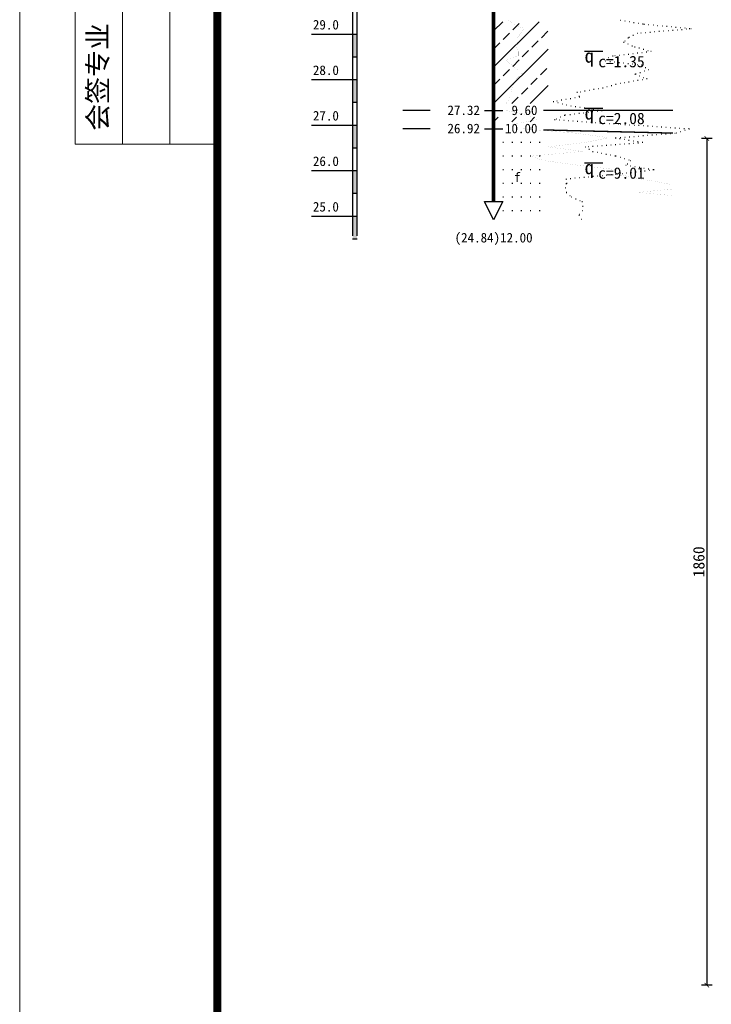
# Model space of a CAD drawing. Extents: x -27255 to 1448651, y 31034 to 8081248.
# Tile 259 of 580: x 583027 to 583179, y 3864847 to 3865063. Entities that reach past the tile are written whole.
import ezdxf
from ezdxf.enums import TextEntityAlignment as Align

# ---------------------------------------------------------------- set-up
doc = ezdxf.new("R2010")
doc.units = 0
doc.header["$PDMODE"] = 32
doc.header["$PDSIZE"] = 0.2
doc.layers.get('0').update_dxf_attribs({"linetype": 'CONTINUOUS'})
doc.layers.get('Defpoints').update_dxf_attribs({"linetype": 'CONTINUOUS'})
for name, color, linetype, lineweight in [('0.09标注线', 3, 'CONTINUOUS', 9), ('0.13文字', 3, 'CONTINUOUS', 13), ('图框', 7, 'CONTINUOUS', 20)]:
    doc.layers.add(name, color=color, linetype=linetype, lineweight=lineweight)
for name, color, linetype in [('其他', 7, 'CONTINUOUS'), ('勘探点', 7, 'CONTINUOUS'), ('地层线', 7, 'CONTINUOUS'), ('层底深度及标高', 7, 'CONTINUOUS'), ('柱状图例', 7, 'CONTINUOUS'), ('标高标尺', 1, 'CONTINUOUS'), ('静探', 7, 'CONTINUOUS')]:
    doc.layers.add(name, color=color, linetype=linetype)
doc.styles.add('-仿宋_GB2312', font='FangSong_GB2312.ttf')
doc.styles.add('宋体', font='FangSong_GB2312.ttf')
doc.dimstyles.new('副本 (3) (2) STANDARD', dxfattribs={"dimtxt": 2.5, "dimasz": 1, "dimexe": 1.2, "dimexo": 1, "dimgap": 0.5, "dimtad": 1, "dimdec": 1, "dimzin": 0, "dimdsep": 46, "dimtxsty": '-仿宋_GB2312', "dimblk": 'ARCHTICK', "dimcen": 0.09, "dimadec": 0, "dimazin": 0, "dimtfac": 1, "dimtdec": 1, "dimtix": 1, "dimtmove": 2, "dimatfit": 3, "dimfxl": 1.2, "dimfxlon": 1, "dimtolj": 1, "dimtzin": 0, "dimarcsym": 0})

# ---------------------------------------------------------------- blocks, each defined once
blk = doc.blocks.new('_ARCHTICK')
at = {"color": 0, "linetype": 'ByBlock', "const_width": 0.15}
blk.add_lwpolyline([(-0.5, -0.5), (0.5, 0.5)], dxfattribs=at)
blk = doc.blocks.new('*D2699')
at = {"layer": '0.09标注线', "color": 0, "lineweight": -2}
for p, q in [((583179.0738219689, 3865037.289441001), (583176.6824589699, 3865037.289441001)), ((583177.8824589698, 3865037.289441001), (583177.8824589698, 3864851.265127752)), ((583179.0738219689, 3864851.265127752), (583176.6824589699, 3864851.265127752))]:
    blk.add_line(p, q, dxfattribs=at)
at = {"layer": 'Defpoints', "color": 0, "lineweight": 13}
for p in [(583215.2783934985, 3865037.289441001, 3.2832736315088), (583177.8824589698, 3864851.265127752), (583215.2783934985, 3864851.265127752, 3.2832736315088)]:
    blk.add_point(p, dxfattribs=at)
at = {"layer": '0.09标注线', "color": 0, "lineweight": -2}
for p, rotation in [((583177.8824589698, 3865037.289441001), 90), ((583177.8824589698, 3864851.265127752), 270)]:
    blk.add_blockref('_ARCHTICK', p, dxfattribs=dict(at, rotation=rotation))
at = {"layer": '0.09标注线', "color": 0, "insert": (583176.1324589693, 3864944.277284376), "char_height": 2.5, "attachment_point": 5, "rotation": 90, "style": '-仿宋_GB2312'}
blk.add_mtext('\\A1;1860', dxfattribs=at)
blk = doc.blocks.new('d4trtg')
at = {"lineweight": 0}
blk.add_line((653868.4004973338, 3899605.327936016), (653868.4004973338, 3902577.336202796), dxfattribs=at)
for p, q in [((653938.4478302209, 3902527.302393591), (653938.4478302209, 3901506.612685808)), ((653998.488401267, 3902527.302393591), (653998.488401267, 3901506.612685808)), ((654058.528972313, 3902527.302393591), (654058.528972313, 3901506.612685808)), ((654118.5695433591, 3901506.612685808), (653938.4478302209, 3901506.612685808))]:
    blk.add_line(p, q)
at = {"lineweight": 0, "const_width": 10.0067618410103}
blk.add_lwpolyline([(654118.5695433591, 3902527.302393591), (658021.2066613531, 3902527.302393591), (658021.2066613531, 3899655.361745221), (654118.5695433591, 3899655.361745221)], close=True, dxfattribs=at)
at = {"insert": (653968.468115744, 3901591.670161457), "char_height": 25.01690460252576, "attachment_point": 5, "rotation": 90, "style": '宋体'}
blk.add_mtext('会签专业', dxfattribs=at)

msp = doc.modelspace()

# ---------------------------------------------------------------- linework, layer by layer
at = {"layer": '0.13文字', "lineweight": 13}
msp.add_line((583026.8697264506, 3871338.129037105), (583026.8697264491, 3855111.179997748), dxfattribs=at)
at = {"layer": '其他'}
for p, q in [((583151.0218329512, 3865056.456023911, 4.412602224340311), (583155.0218329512, 3865056.456023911, 4.412602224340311)), ((583151.0218329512, 3865043.956023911, 4.412602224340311), (583155.0218329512, 3865043.956023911, 4.412602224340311)), ((583151.0218329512, 3865031.956023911, 4.412602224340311), (583155.0218329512, 3865031.956023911, 4.412602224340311))]:
    msp.add_line(p, q, dxfattribs=at)
at = {"layer": '勘探点'}
for p, q in [((583129.0218329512, 3865023.456023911, 4.412602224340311), (583133.0218329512, 3865023.456023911, 4.412602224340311)), ((583131.0218329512, 3865019.456023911, 4.412602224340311), (583129.0218329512, 3865023.456023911, 4.412602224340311)), ((583133.0218329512, 3865023.456023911, 4.412602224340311), (583131.0218329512, 3865019.456023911, 4.412602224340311))]:
    msp.add_line(p, q, dxfattribs=at)
at = {"layer": '勘探点', "const_width": 0.8, "elevation": 4.412602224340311}
msp.add_lwpolyline([(583131.0218329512, 3865139.456023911), (583131.0218329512, 3865023.456023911)], dxfattribs=at)
at = {"layer": '地层线', "const_width": 0.3, "elevation": 4.412602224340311}
for points in [[(583111.0218329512, 3865043.456023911), (583117.0968329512, 3865043.456023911)], [(583141.9468329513, 3865043.473273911), (583170.448267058, 3865043.518275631)], [(583111.0218329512, 3865039.456023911), (583117.0968329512, 3865039.456023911)], [(583141.9468329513, 3865039.185773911), (583170.448267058, 3865038.480738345)]]:
    msp.add_lwpolyline(points, dxfattribs=at)
at = {"layer": '层底深度及标高'}
for p, q in [((583129.0218329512, 3865043.456023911, 4.412602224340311), (583133.0218329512, 3865043.456023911, 4.412602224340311)), ((583129.0218329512, 3865039.456023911, 4.412602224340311), (583133.0218329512, 3865039.456023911, 4.412602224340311))]:
    msp.add_line(p, q, dxfattribs=at)
at = {"layer": '柱状图例'}
for p, q in [((583131.0218329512, 3865052.956023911, 4.412602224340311), (583141.0218329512, 3865062.956023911, 4.412602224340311)), ((583131.0218329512, 3865060.956023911, 4.412602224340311), (583133.0218329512, 3865062.956023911, 4.412602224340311)), ((583135.2218329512, 3865061.156023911, 4.412602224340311), (583136.6218329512, 3865062.556023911, 4.412602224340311)), ((583133.1218329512, 3865059.056023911, 4.412602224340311), (583134.5218329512, 3865060.456023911, 4.412602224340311)), ((583141.5218329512, 3865059.456023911, 4.412602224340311), (583142.9218329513, 3865060.856023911, 4.412602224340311)), ((583131.0218329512, 3865056.956023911, 4.412602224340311), (583132.4218329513, 3865058.356023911, 4.412602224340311)), ((583131.0218329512, 3865044.956023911, 4.412602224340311), (583143.0218329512, 3865056.956023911, 4.412602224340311)), ((583139.4218329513, 3865057.356023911, 4.412602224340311), (583140.8218329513, 3865058.756023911, 4.412602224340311)), ((583137.3218329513, 3865055.256023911, 4.412602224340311), (583138.7218329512, 3865056.656023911, 4.412602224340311)), ((583133.1218329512, 3865051.056023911, 4.412602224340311), (583134.5218329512, 3865052.456023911, 4.412602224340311)), ((583135.2218329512, 3865053.156023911, 4.412602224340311), (583136.6218329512, 3865054.556023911, 4.412602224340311)), ((583141.3218329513, 3865051.256023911, 4.412602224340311), (583142.7218329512, 3865052.656023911, 4.412602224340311)), ((583131.0218329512, 3865048.956023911, 4.412602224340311), (583132.4218329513, 3865050.356023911, 4.412602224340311)), ((583139.2218329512, 3865049.156023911, 4.412602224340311), (583140.6218329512, 3865050.556023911, 4.412602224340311)), ((583137.1218329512, 3865047.056023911, 4.412602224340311), (583138.5218329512, 3865048.456023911, 4.412602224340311)), ((583139.0218329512, 3865044.956023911, 4.412602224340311), (583143.0218329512, 3865048.956023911, 4.412602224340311)), ((583135.0218329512, 3865044.956023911, 4.412602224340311), (583136.4218329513, 3865046.356023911, 4.412602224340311)), ((583131.0218329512, 3865040.956023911, 4.412602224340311), (583132.0218329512, 3865041.956023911, 4.412602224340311)), ((583135.0218329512, 3865040.956023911, 4.412602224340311), (583136.0218329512, 3865041.956023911, 4.412602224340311)), ((583139.0218329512, 3865040.956023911, 4.412602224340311), (583140.0218329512, 3865041.956023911, 4.412602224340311)), ((583133.0218329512, 3865036.456023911, 4.412602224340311), (583133.2218329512, 3865036.456023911, 4.412602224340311)), ((583135.0218329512, 3865036.456023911, 4.412602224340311), (583135.2218329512, 3865036.456023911, 4.412602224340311)), ((583137.0218329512, 3865036.456023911, 4.412602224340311), (583137.2218329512, 3865036.456023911, 4.412602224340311)), ((583139.0218329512, 3865036.456023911, 4.412602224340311), (583139.2218329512, 3865036.456023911, 4.412602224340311)), ((583141.0218329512, 3865036.456023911, 4.412602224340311), (583141.2218329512, 3865036.456023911, 4.412602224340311)), ((583133.0218329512, 3865033.456023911, 4.412602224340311), (583133.2218329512, 3865033.456023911, 4.412602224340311)), ((583135.0218329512, 3865033.456023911, 4.412602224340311), (583135.2218329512, 3865033.456023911, 4.412602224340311)), ((583137.0218329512, 3865033.456023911, 4.412602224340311), (583137.2218329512, 3865033.456023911, 4.412602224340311)), ((583139.0218329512, 3865033.456023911, 4.412602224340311), (583139.2218329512, 3865033.456023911, 4.412602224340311)), ((583141.0218329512, 3865033.456023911, 4.412602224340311), (583141.2218329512, 3865033.456023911, 4.412602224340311)), ((583133.0218329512, 3865030.456023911, 4.412602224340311), (583133.2218329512, 3865030.456023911, 4.412602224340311)), ((583135.0218329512, 3865030.456023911, 4.412602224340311), (583135.2218329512, 3865030.456023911, 4.412602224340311)), ((583137.0218329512, 3865030.456023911, 4.412602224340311), (583137.2218329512, 3865030.456023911, 4.412602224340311)), ((583139.0218329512, 3865030.456023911, 4.412602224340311), (583139.2218329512, 3865030.456023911, 4.412602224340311)), ((583141.0218329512, 3865030.456023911, 4.412602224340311), (583141.2218329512, 3865030.456023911, 4.412602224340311)), ((583133.0218329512, 3865027.456023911, 4.412602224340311), (583133.2218329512, 3865027.456023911, 4.412602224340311)), ((583135.0218329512, 3865027.456023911, 4.412602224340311), (583135.2218329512, 3865027.456023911, 4.412602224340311)), ((583137.0218329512, 3865027.456023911, 4.412602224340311), (583137.2218329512, 3865027.456023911, 4.412602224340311)), ((583139.0218329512, 3865027.456023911, 4.412602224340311), (583139.2218329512, 3865027.456023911, 4.412602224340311)), ((583141.0218329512, 3865027.456023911, 4.412602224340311), (583141.2218329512, 3865027.456023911, 4.412602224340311)), ((583133.0218329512, 3865024.456023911, 4.412602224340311), (583133.2218329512, 3865024.456023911, 4.412602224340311)), ((583135.0218329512, 3865024.456023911, 4.412602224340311), (583135.2218329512, 3865024.456023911, 4.412602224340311)), ((583137.0218329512, 3865024.456023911, 4.412602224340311), (583137.2218329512, 3865024.456023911, 4.412602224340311)), ((583139.0218329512, 3865024.456023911, 4.412602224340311), (583139.2218329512, 3865024.456023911, 4.412602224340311)), ((583141.0218329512, 3865024.456023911, 4.412602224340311), (583141.2218329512, 3865024.456023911, 4.412602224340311)), ((583133.0218329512, 3865021.456023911, 4.412602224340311), (583133.2218329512, 3865021.456023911, 4.412602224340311)), ((583135.0218329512, 3865021.456023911, 4.412602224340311), (583135.2218329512, 3865021.456023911, 4.412602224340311)), ((583137.0218329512, 3865021.456023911, 4.412602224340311), (583137.2218329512, 3865021.456023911, 4.412602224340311)), ((583139.0218329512, 3865021.456023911, 4.412602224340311), (583139.2218329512, 3865021.456023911, 4.412602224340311)), ((583141.0218329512, 3865021.456023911, 4.412602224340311), (583141.2218329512, 3865021.456023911, 4.412602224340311))]:
    msp.add_line(p, q, dxfattribs=at)
at = {"layer": '标高标尺'}
for p, q in [((583100.0218329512, 3865160.256023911, 4.412602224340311), (583100.0218329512, 3865015.936679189, 4.412602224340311)), ((583101.0218329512, 3865015.936679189, 4.412602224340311), (583101.0218329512, 3865160.256023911, 4.412602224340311)), ((583091.0218329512, 3865060.256023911, 4.412602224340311), (583101.0218329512, 3865060.256023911, 4.412602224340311)), ((583100.0218329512, 3865055.256023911, 4.412602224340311), (583101.0218329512, 3865055.256023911, 4.412602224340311)), ((583091.0218329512, 3865050.256023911, 4.412602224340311), (583101.0218329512, 3865050.256023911, 4.412602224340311)), ((583100.0218329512, 3865045.256023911, 4.412602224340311), (583101.0218329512, 3865045.256023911, 4.412602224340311)), ((583091.0218329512, 3865040.256023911, 4.412602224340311), (583101.0218329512, 3865040.256023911, 4.412602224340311)), ((583100.0218329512, 3865035.256023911, 4.412602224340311), (583101.0218329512, 3865035.256023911, 4.412602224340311)), ((583091.0218329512, 3865030.256023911, 4.412602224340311), (583101.0218329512, 3865030.256023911, 4.412602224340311)), ((583100.0218329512, 3865025.256023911, 4.412602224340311), (583101.0218329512, 3865025.256023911, 4.412602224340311)), ((583091.0218329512, 3865020.256023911, 4.412602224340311), (583101.0218329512, 3865020.256023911, 4.412602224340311)), ((583100.0218329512, 3865015.256023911, 4.412602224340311), (583101.0218329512, 3865015.256023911, 4.412602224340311))]:
    msp.add_line(p, q, dxfattribs=at)
for points in [[(583100.0218329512, 3865060.256023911, 4.412602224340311), (583101.0218329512, 3865060.256023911, 4.412602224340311), (583100.0218329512, 3865055.256023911, 4.412602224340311), (583101.0218329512, 3865055.256023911, 4.412602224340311)], [(583100.0218329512, 3865050.256023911, 4.412602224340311), (583101.0218329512, 3865050.256023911, 4.412602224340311), (583100.0218329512, 3865045.256023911, 4.412602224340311), (583101.0218329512, 3865045.256023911, 4.412602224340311)], [(583100.0218329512, 3865040.256023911, 4.412602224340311), (583101.0218329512, 3865040.256023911, 4.412602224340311), (583100.0218329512, 3865035.256023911, 4.412602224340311), (583101.0218329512, 3865035.256023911, 4.412602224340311)], [(583100.0218329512, 3865030.256023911, 4.412602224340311), (583101.0218329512, 3865030.256023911, 4.412602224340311), (583100.0218329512, 3865025.256023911, 4.412602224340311), (583101.0218329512, 3865025.256023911, 4.412602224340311)], [(583100.0218329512, 3865020.256023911, 4.412602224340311), (583101.0218329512, 3865020.256023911, 4.412602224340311), (583100.0218329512, 3865015.256023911, 4.412602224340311), (583101.0218329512, 3865015.256023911, 4.412602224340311)]]:
    msp.add_solid(points, dxfattribs=at)
at = {"layer": '静探'}
for p, q in [((583158.8391277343, 3865063.297123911, 4.412602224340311), (583158.9391277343, 3865063.297123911, 4.412602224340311)), ((583159.8264225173, 3865063.138223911, 4.412602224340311), (583159.9264225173, 3865063.138223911, 4.412602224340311)), ((583160.8137173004, 3865062.979323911, 4.412602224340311), (583160.9137173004, 3865062.979323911, 4.412602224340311)), ((583161.8010120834, 3865062.820423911, 4.412602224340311), (583161.9010120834, 3865062.820423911, 4.412602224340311)), ((583162.7883068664, 3865062.661523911, 4.412602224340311), (583162.8883068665, 3865062.661523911, 4.412602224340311)), ((583163.7756016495, 3865062.502623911, 4.412602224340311), (583163.8756016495, 3865062.502623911, 4.412602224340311)), ((583164.0651662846, 3865062.456023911, 4.412602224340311), (583164.1651662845, 3865062.456023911, 4.412602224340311)), ((583165.0604591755, 3865062.359113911, 4.412602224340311), (583165.1604591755, 3865062.359113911, 4.412602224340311)), ((583166.0557520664, 3865062.262193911, 4.412602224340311), (583166.1557520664, 3865062.262193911, 4.412602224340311)), ((583167.0510449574, 3865062.165283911, 4.412602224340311), (583167.1510449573, 3865062.165283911, 4.412602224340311)), ((583168.0463378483, 3865062.068373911, 4.412602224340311), (583168.1463378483, 3865062.068373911, 4.412602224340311)), ((583169.0416307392, 3865061.971463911, 4.412602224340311), (583169.1416307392, 3865061.971463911, 4.412602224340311)), ((583170.0369236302, 3865061.874543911, 4.412602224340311), (583170.1369236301, 3865061.874543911, 4.412602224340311)), ((583170.3494932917, 3865061.117773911, 4.412602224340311), (583170.4494932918, 3865061.117773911, 4.412602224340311)), ((583171.0322165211, 3865061.777633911, 4.412602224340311), (583171.1322165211, 3865061.777633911, 4.412602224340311)), ((583171.34591154, 3865061.202343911, 4.412602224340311), (583171.44591154, 3865061.202343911, 4.412602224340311)), ((583172.027509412, 3865061.680723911, 4.412602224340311), (583172.127509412, 3865061.680723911, 4.412602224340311)), ((583172.3423297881, 3865061.286903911, 4.412602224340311), (583172.4423297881, 3865061.286903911, 4.412602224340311)), ((583173.022802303, 3865061.583813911, 4.412602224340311), (583173.1228023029, 3865061.583813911, 4.412602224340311)), ((583173.3387480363, 3865061.371463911, 4.412602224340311), (583173.4387480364, 3865061.371463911, 4.412602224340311)), ((583174.0180951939, 3865061.486893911, 4.412602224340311), (583174.1180951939, 3865061.486893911, 4.412602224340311)), ((583174.3351662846, 3865061.456023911, 4.412602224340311), (583174.4351662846, 3865061.456023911, 4.412602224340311)), ((583160.5451662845, 3865059.456023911, 4.412602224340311), (583160.6451662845, 3865059.456023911, 4.412602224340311)), ((583160.761790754, 3865059.563973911, 4.412602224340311), (583160.861790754, 3865059.563973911, 4.412602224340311)), ((583161.6568118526, 3865060.010003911, 4.412602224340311), (583161.7568118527, 3865060.010003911, 4.412602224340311)), ((583162.5518329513, 3865060.456023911, 4.412602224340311), (583162.6518329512, 3865060.456023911, 4.412602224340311)), ((583163.3745655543, 3865060.525843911, 4.412602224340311), (583163.4745655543, 3865060.525843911, 4.412602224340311)), ((583164.3709838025, 3865060.610403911, 4.412602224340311), (583164.4709838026, 3865060.610403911, 4.412602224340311)), ((583165.3674020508, 3865060.694973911, 4.412602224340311), (583165.4674020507, 3865060.694973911, 4.412602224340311)), ((583166.3638202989, 3865060.779533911, 4.412602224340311), (583166.4638202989, 3865060.779533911, 4.412602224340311)), ((583167.3602385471, 3865060.864093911, 4.412602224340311), (583167.4602385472, 3865060.864093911, 4.412602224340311)), ((583168.3566567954, 3865060.948653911, 4.412602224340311), (583168.4566567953, 3865060.948653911, 4.412602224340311)), ((583169.3530750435, 3865061.033213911, 4.412602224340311), (583169.4530750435, 3865061.033213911, 4.412602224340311)), ((583159.5851662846, 3865058.456023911, 4.412602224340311), (583159.6851662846, 3865058.456023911, 4.412602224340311)), ((583159.8526344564, 3865058.734633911, 4.412602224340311), (583159.9526344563, 3865058.734633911, 4.412602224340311)), ((583160.5089964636, 3865058.073223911, 4.412602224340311), (583160.6089964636, 3865058.073223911, 4.412602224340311)), ((583161.4328266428, 3865057.690413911, 4.412602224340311), (583161.5328266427, 3865057.690413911, 4.412602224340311)), ((583161.9984996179, 3865057.456023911, 4.412602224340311), (583162.0984996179, 3865057.456023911, 4.412602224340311)), ((583162.9615009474, 3865057.186523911, 4.412602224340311), (583163.0615009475, 3865057.186523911, 4.412602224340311)), ((583163.9245022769, 3865056.917033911, 4.412602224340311), (583164.0245022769, 3865056.917033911, 4.412602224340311)), ((583155.3127382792, 3865054.735653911, 4.412602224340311), (583155.4127382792, 3865054.735653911, 4.412602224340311)), ((583156.2456189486, 3865055.095833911, 4.412602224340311), (583156.3456189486, 3865055.095833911, 4.412602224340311)), ((583157.1784996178, 3865055.456023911, 4.412602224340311), (583157.2784996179, 3865055.456023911, 4.412602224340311)), ((583157.6280149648, 3865055.509583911, 4.412602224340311), (583157.7280149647, 3865055.509583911, 4.412602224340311)), ((583158.620992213, 3865055.627883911, 4.412602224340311), (583158.720992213, 3865055.627883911, 4.412602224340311)), ((583159.6139694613, 3865055.746193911, 4.412602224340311), (583159.7139694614, 3865055.746193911, 4.412602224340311)), ((583160.6069467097, 3865055.864493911, 4.412602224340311), (583160.7069467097, 3865055.864493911, 4.412602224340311)), ((583161.599923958, 3865055.982803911, 4.412602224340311), (583161.6999239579, 3865055.982803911, 4.412602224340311)), ((583162.5929012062, 3865056.101103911, 4.412602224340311), (583162.6929012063, 3865056.101103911, 4.412602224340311)), ((583163.5858784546, 3865056.219413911, 4.412602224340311), (583163.6858784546, 3865056.219413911, 4.412602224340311)), ((583164.5788557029, 3865056.337713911, 4.412602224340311), (583164.6788557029, 3865056.337713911, 4.412602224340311)), ((583164.8875036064, 3865056.647533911, 4.412602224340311), (583164.9875036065, 3865056.647533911, 4.412602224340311)), ((583165.5718329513, 3865056.456023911, 4.412602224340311), (583165.6718329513, 3865056.456023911, 4.412602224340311)), ((583154.5884996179, 3865054.456023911, 4.412602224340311), (583154.6884996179, 3865054.456023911, 4.412602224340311)), ((583155.5822603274, 3865054.344493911, 4.412602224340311), (583155.6822603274, 3865054.344493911, 4.412602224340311)), ((583156.5760210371, 3865054.232953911, 4.412602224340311), (583156.676021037, 3865054.232953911, 4.412602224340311)), ((583157.5697817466, 3865054.121423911, 4.412602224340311), (583157.6697817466, 3865054.121423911, 4.412602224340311)), ((583158.5635424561, 3865054.009893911, 4.412602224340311), (583158.6635424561, 3865054.009893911, 4.412602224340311)), ((583159.5573031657, 3865053.898353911, 4.412602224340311), (583159.6573031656, 3865053.898353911, 4.412602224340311)), ((583160.5510638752, 3865053.786823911, 4.412602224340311), (583160.6510638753, 3865053.786823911, 4.412602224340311)), ((583161.5448245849, 3865053.675293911, 4.412602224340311), (583161.6448245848, 3865053.675293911, 4.412602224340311)), ((583162.5385852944, 3865053.563753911, 4.412602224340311), (583162.6385852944, 3865053.563753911, 4.412602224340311)), ((583163.4984996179, 3865053.456023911, 4.412602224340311), (583163.5984996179, 3865053.456023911, 4.412602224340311)), ((583164.3419398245, 3865052.918803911, 4.412602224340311), (583164.4419398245, 3865052.918803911, 4.412602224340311)), ((583165.0684996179, 3865052.456023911, 4.412602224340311), (583165.168499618, 3865052.456023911, 4.412602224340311)), ((583162.0651662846, 3865051.456023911, 4.412602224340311), (583162.1651662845, 3865051.456023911, 4.412602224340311)), ((583162.2221339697, 3865051.508283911, 4.412602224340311), (583162.3221339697, 3865051.508283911, 4.412602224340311)), ((583162.9975773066, 3865051.094623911, 4.412602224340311), (583163.0975773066, 3865051.094623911, 4.412602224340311)), ((583163.170922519, 3865051.824203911, 4.412602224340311), (583163.2709225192, 3865051.824203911, 4.412602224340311)), ((583163.6595119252, 3865050.287243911, 4.412602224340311), (583163.7595119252, 3865050.287243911, 4.412602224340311)), ((583163.9299883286, 3865050.733223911, 4.412602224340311), (583164.0299883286, 3865050.733223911, 4.412602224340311)), ((583164.1197110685, 3865052.140113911, 4.412602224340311), (583164.2197110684, 3865052.140113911, 4.412602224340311)), ((583164.6451662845, 3865050.456023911, 4.412602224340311), (583164.7451662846, 3865050.456023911, 4.412602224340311)), ((583153.9805414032, 3865048.281343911, 4.412602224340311), (583154.0805414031, 3865048.281343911, 4.412602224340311)), ((583154.9651662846, 3865048.456023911, 4.412602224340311), (583155.0651662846, 3865048.456023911, 4.412602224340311)), ((583155.901993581, 3865048.699993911, 4.412602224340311), (583156.001993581, 3865048.699993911, 4.412602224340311)), ((583156.8697178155, 3865048.952003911, 4.412602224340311), (583156.9697178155, 3865048.952003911, 4.412602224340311)), ((583157.83744205, 3865049.204013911, 4.412602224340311), (583157.9374420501, 3865049.204013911, 4.412602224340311)), ((583158.8051662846, 3865049.456023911, 4.412602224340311), (583158.9051662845, 3865049.456023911, 4.412602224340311)), ((583159.7168944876, 3865049.612143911, 4.412602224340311), (583159.8168944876, 3865049.612143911, 4.412602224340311)), ((583160.702548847, 3865049.780913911, 4.412602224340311), (583160.8025488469, 3865049.780913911, 4.412602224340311)), ((583161.6882032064, 3865049.949693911, 4.412602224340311), (583161.7882032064, 3865049.949693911, 4.412602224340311)), ((583162.6738575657, 3865050.118473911, 4.412602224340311), (583162.7738575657, 3865050.118473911, 4.412602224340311)), ((583147.8752178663, 3865046.110623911, 4.412602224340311), (583147.9752178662, 3865046.110623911, 4.412602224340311)), ((583148.8601920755, 3865046.283323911, 4.412602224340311), (583148.9601920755, 3865046.283323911, 4.412602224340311)), ((583149.3284996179, 3865047.456023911, 4.412602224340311), (583149.4284996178, 3865047.456023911, 4.412602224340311)), ((583149.7875196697, 3865046.567593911, 4.412602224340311), (583149.8875196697, 3865046.567593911, 4.412602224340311)), ((583149.8451662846, 3865046.456023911, 4.412602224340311), (583149.9451662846, 3865046.456023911, 4.412602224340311)), ((583150.0420418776, 3865047.582613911, 4.412602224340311), (583150.1420418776, 3865047.582613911, 4.412602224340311)), ((583151.026666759, 3865047.757293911, 4.412602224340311), (583151.126666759, 3865047.757293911, 4.412602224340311)), ((583152.0112916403, 3865047.931973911, 4.412602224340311), (583152.1112916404, 3865047.931973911, 4.412602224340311)), ((583152.9959165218, 3865048.106663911, 4.412602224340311), (583153.0959165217, 3865048.106663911, 4.412602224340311)), ((583144.1418329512, 3865045.456023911, 4.412602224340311), (583144.2418329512, 3865045.456023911, 4.412602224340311)), ((583144.9202952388, 3865045.592513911, 4.412602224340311), (583145.0202952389, 3865045.592513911, 4.412602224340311)), ((583145.1095571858, 3865045.204013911, 4.412602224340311), (583145.2095571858, 3865045.204013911, 4.412602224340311)), ((583145.9052694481, 3865045.765213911, 4.412602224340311), (583146.005269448, 3865045.765213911, 4.412602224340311)), ((583146.0772814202, 3865044.952003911, 4.412602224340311), (583146.1772814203, 3865044.952003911, 4.412602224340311)), ((583146.8902436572, 3865045.937923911, 4.412602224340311), (583146.9902436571, 3865045.937923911, 4.412602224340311)), ((583147.0450056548, 3865044.699993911, 4.412602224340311), (583147.1450056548, 3865044.699993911, 4.412602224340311)), ((583147.9818329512, 3865044.456023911, 4.412602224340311), (583148.0818329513, 3865044.456023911, 4.412602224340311)), ((583148.97108868, 3865044.309823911, 4.412602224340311), (583149.07108868, 3865044.309823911, 4.412602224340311)), ((583149.9603444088, 3865044.163633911, 4.412602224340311), (583150.0603444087, 3865044.163633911, 4.412602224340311)), ((583150.9496001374, 3865044.017433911, 4.412602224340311), (583151.0496001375, 3865044.017433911, 4.412602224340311)), ((583151.9388558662, 3865043.871243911, 4.412602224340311), (583152.0388558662, 3865043.871243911, 4.412602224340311)), ((583145.653040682, 3865042.031593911, 4.412602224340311), (583145.753040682, 3865042.031593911, 4.412602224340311)), ((583146.5584996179, 3865042.456023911, 4.412602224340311), (583146.658499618, 3865042.456023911, 4.412602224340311)), ((583146.8074747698, 3865042.486423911, 4.412602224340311), (583146.9074747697, 3865042.486423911, 4.412602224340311)), ((583147.8001028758, 3865042.607623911, 4.412602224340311), (583147.9001028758, 3865042.607623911, 4.412602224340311)), ((583148.7927309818, 3865042.728823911, 4.412602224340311), (583148.8927309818, 3865042.728823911, 4.412602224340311)), ((583149.7853590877, 3865042.850023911, 4.412602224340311), (583149.8853590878, 3865042.850023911, 4.412602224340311)), ((583150.7779871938, 3865042.971223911, 4.412602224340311), (583150.8779871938, 3865042.971223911, 4.412602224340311)), ((583151.7706152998, 3865043.092423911, 4.412602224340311), (583151.8706152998, 3865043.092423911, 4.412602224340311)), ((583152.7632434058, 3865043.213623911, 4.412602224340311), (583152.8632434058, 3865043.213623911, 4.412602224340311)), ((583152.928111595, 3865043.725043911, 4.412602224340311), (583153.028111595, 3865043.725043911, 4.412602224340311)), ((583153.7558715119, 3865043.334823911, 4.412602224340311), (583153.8558715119, 3865043.334823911, 4.412602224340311)), ((583153.9173673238, 3865043.578853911, 4.412602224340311), (583154.0173673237, 3865043.578853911, 4.412602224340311)), ((583154.7484996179, 3865043.456023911, 4.412602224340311), (583154.8484996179, 3865043.456023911, 4.412602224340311)), ((583144.4251662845, 3865041.456023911, 4.412602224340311), (583144.5251662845, 3865041.456023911, 4.412602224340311)), ((583144.747581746, 3865041.607153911, 4.412602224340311), (583144.8475817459, 3865041.607153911, 4.412602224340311)), ((583145.4227857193, 3865041.387063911, 4.412602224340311), (583145.5227857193, 3865041.387063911, 4.412602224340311)), ((583146.420405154, 3865041.318103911, 4.412602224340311), (583146.520405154, 3865041.318103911, 4.412602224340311)), ((583147.4180245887, 3865041.249143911, 4.412602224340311), (583147.5180245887, 3865041.249143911, 4.412602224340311)), ((583148.4156440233, 3865041.180183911, 4.412602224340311), (583148.5156440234, 3865041.180183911, 4.412602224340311)), ((583149.4132634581, 3865041.111223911, 4.412602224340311), (583149.513263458, 3865041.111223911, 4.412602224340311)), ((583150.4108828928, 3865041.042263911, 4.412602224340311), (583150.5108828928, 3865041.042263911, 4.412602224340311)), ((583151.4085023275, 3865040.973303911, 4.412602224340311), (583151.5085023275, 3865040.973303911, 4.412602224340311)), ((583152.4061217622, 3865040.904343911, 4.412602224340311), (583152.5061217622, 3865040.904343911, 4.412602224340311)), ((583153.4037411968, 3865040.835383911, 4.412602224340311), (583153.5037411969, 3865040.835383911, 4.412602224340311)), ((583154.4013606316, 3865040.766423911, 4.412602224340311), (583154.5013606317, 3865040.766423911, 4.412602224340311)), ((583155.3989800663, 3865040.697463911, 4.412602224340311), (583155.4989800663, 3865040.697463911, 4.412602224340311)), ((583156.396599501, 3865040.628503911, 4.412602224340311), (583156.496599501, 3865040.628503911, 4.412602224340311)), ((583157.3942189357, 3865040.559543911, 4.412602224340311), (583157.4942189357, 3865040.559543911, 4.412602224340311)), ((583158.3918383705, 3865040.490583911, 4.412602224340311), (583158.4918383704, 3865040.490583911, 4.412602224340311)), ((583158.8918329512, 3865040.456023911, 4.412602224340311), (583158.9918329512, 3865040.456023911, 4.412602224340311)), ((583159.8896491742, 3865040.389973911, 4.412602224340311), (583159.9896491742, 3865040.389973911, 4.412602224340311)), ((583160.8874653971, 3865040.323923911, 4.412602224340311), (583160.9874653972, 3865040.323923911, 4.412602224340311)), ((583161.8852816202, 3865040.257873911, 4.412602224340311), (583161.9852816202, 3865040.257873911, 4.412602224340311)), ((583162.8830978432, 3865040.191813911, 4.412602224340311), (583162.9830978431, 3865040.191813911, 4.412602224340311)), ((583163.8809140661, 3865040.125763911, 4.412602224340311), (583163.9809140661, 3865040.125763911, 4.412602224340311)), ((583164.878730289, 3865040.059713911, 4.412602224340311), (583164.978730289, 3865040.059713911, 4.412602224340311)), ((583165.876546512, 3865039.993663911, 4.412602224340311), (583165.9765465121, 3865039.993663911, 4.412602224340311)), ((583166.874362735, 3865039.927613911, 4.412602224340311), (583166.974362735, 3865039.927613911, 4.412602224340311)), ((583167.872178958, 3865039.861563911, 4.412602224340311), (583167.972178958, 3865039.861563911, 4.412602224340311)), ((583168.869995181, 3865039.795513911, 4.412602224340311), (583168.969995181, 3865039.795513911, 4.412602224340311)), ((583169.8678114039, 3865039.729453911, 4.412602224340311), (583169.9678114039, 3865039.729453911, 4.412602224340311)), ((583170.8656276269, 3865039.663403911, 4.412602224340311), (583170.9656276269, 3865039.663403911, 4.412602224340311)), ((583171.8634438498, 3865039.597353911, 4.412602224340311), (583171.9634438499, 3865039.597353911, 4.412602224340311)), ((583172.8612600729, 3865039.531303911, 4.412602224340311), (583172.9612600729, 3865039.531303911, 4.412602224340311)), ((583173.8590762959, 3865039.465253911, 4.412602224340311), (583173.9590762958, 3865039.465253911, 4.412602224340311)), ((583157.7351662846, 3865037.456023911, 4.412602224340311), (583157.8351662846, 3865037.456023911, 4.412602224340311)), ((583157.8529930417, 3865037.465033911, 4.412602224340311), (583157.9529930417, 3865037.465033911, 4.412602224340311)), ((583158.8500832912, 3865037.541263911, 4.412602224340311), (583158.9500832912, 3865037.541263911, 4.412602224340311)), ((583159.8471735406, 3865037.617493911, 4.412602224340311), (583159.9471735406, 3865037.617493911, 4.412602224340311)), ((583160.8442637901, 3865037.693723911, 4.412602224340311), (583160.94426379, 3865037.693723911, 4.412602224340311)), ((583161.8413540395, 3865037.769953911, 4.412602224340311), (583161.9413540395, 3865037.769953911, 4.412602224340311)), ((583162.8384442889, 3865037.846183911, 4.412602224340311), (583162.938444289, 3865037.846183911, 4.412602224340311)), ((583163.8355345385, 3865037.922413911, 4.412602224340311), (583163.9355345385, 3865037.922413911, 4.412602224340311)), ((583164.8326247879, 3865037.998643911, 4.412602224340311), (583164.9326247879, 3865037.998643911, 4.412602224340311)), ((583165.8297150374, 3865038.074873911, 4.412602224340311), (583165.9297150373, 3865038.074873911, 4.412602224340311)), ((583166.8268052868, 3865038.151103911, 4.412602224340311), (583166.9268052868, 3865038.151103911, 4.412602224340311)), ((583167.8238955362, 3865038.227333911, 4.412602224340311), (583167.9238955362, 3865038.227333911, 4.412602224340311)), ((583168.8209857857, 3865038.303563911, 4.412602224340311), (583168.9209857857, 3865038.303563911, 4.412602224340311)), ((583169.8180760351, 3865038.379793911, 4.412602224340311), (583169.9180760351, 3865038.379793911, 4.412602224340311)), ((583170.8151662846, 3865038.456023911, 4.412602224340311), (583170.9151662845, 3865038.456023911, 4.412602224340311)), ((583171.1363960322, 3865038.556933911, 4.412602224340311), (583171.2363960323, 3865038.556933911, 4.412602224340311)), ((583172.0904305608, 3865038.856633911, 4.412602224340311), (583172.1904305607, 3865038.856633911, 4.412602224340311)), ((583173.0444650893, 3865039.156323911, 4.412602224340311), (583173.1444650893, 3865039.156323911, 4.412602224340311)), ((583173.9984996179, 3865039.456023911, 4.412602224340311), (583174.0984996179, 3865039.456023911, 4.412602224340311)), ((583151.1184996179, 3865035.456023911, 4.412602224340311), (583151.2184996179, 3865035.456023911, 4.412602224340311)), ((583151.7826236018, 3865035.508623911, 4.412602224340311), (583151.8826236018, 3865035.508623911, 4.412602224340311)), ((583152.7795021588, 3865035.587573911, 4.412602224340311), (583152.8795021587, 3865035.587573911, 4.412602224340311)), ((583153.7763807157, 3865035.666523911, 4.412602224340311), (583153.8763807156, 3865035.666523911, 4.412602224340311)), ((583154.7732592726, 3865035.745473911, 4.412602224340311), (583154.8732592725, 3865035.745473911, 4.412602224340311)), ((583155.7701378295, 3865035.824423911, 4.412602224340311), (583155.8701378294, 3865035.824423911, 4.412602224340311)), ((583156.7670163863, 3865035.903373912, 4.412602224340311), (583156.8670163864, 3865035.903373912, 4.412602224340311)), ((583157.7638949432, 3865035.982323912, 4.412602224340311), (583157.8638949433, 3865035.982323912, 4.412602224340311)), ((583158.7216045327, 3865037.291893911, 4.412602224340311), (583158.8216045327, 3865037.291893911, 4.412602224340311)), ((583158.7607735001, 3865036.061273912, 4.412602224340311), (583158.8607735, 3865036.061273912, 4.412602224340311)), ((583159.7080427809, 3865037.127753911, 4.412602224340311), (583159.8080427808, 3865037.127753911, 4.412602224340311)), ((583159.757652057, 3865036.140223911, 4.412602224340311), (583159.857652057, 3865036.140223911, 4.412602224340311)), ((583160.694481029, 3865036.963623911, 4.412602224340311), (583160.794481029, 3865036.963623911, 4.412602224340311)), ((583160.7545306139, 3865036.219173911, 4.412602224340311), (583160.8545306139, 3865036.219173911, 4.412602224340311)), ((583161.6809192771, 3865036.799493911, 4.412602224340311), (583161.7809192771, 3865036.799493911, 4.412602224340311)), ((583161.7514091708, 3865036.298123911, 4.412602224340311), (583161.8514091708, 3865036.298123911, 4.412602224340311)), ((583162.6673575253, 3865036.635363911, 4.412602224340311), (583162.7673575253, 3865036.635363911, 4.412602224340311)), ((583162.7482877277, 3865036.377073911, 4.412602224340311), (583162.8482877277, 3865036.377073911, 4.412602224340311)), ((583163.6537957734, 3865036.471223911, 4.412602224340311), (583163.7537957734, 3865036.471223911, 4.412602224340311)), ((583163.7451662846, 3865036.456023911, 4.412602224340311), (583163.8451662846, 3865036.456023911, 4.412602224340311)), ((583151.9746215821, 3865034.939253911, 4.412602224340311), (583152.074621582, 3865034.939253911, 4.412602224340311)), ((583152.7751662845, 3865034.456023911, 4.412602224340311), (583152.8751662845, 3865034.456023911, 4.412602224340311)), ((583153.7563846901, 3865034.263123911, 4.412602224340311), (583153.85638469, 3865034.263123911, 4.412602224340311)), ((583154.7376030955, 3865034.070223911, 4.412602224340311), (583154.8376030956, 3865034.070223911, 4.412602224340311)), ((583155.718821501, 3865033.877323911, 4.412602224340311), (583155.818821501, 3865033.877323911, 4.412602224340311)), ((583156.7000399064, 3865033.684423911, 4.412602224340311), (583156.8000399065, 3865033.684423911, 4.412602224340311)), ((583157.681258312, 3865033.491523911, 4.412602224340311), (583157.7812583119, 3865033.491523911, 4.412602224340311)), ((583157.8618329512, 3865033.456023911, 4.412602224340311), (583157.9618329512, 3865033.456023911, 4.412602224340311)), ((583158.81761196, 3865033.161933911, 4.412602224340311), (583158.91761196, 3865033.161933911, 4.412602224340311)), ((583159.7733909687, 3865032.867853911, 4.412602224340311), (583159.8733909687, 3865032.867853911, 4.412602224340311)), ((583160.0851662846, 3865031.456023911, 4.412602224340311), (583160.1851662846, 3865031.456023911, 4.412602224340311)), ((583160.3954841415, 3865031.758283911, 4.412602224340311), (583160.4954841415, 3865031.758283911, 4.412602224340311)), ((583160.7291699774, 3865032.573763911, 4.412602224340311), (583160.8291699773, 3865032.573763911, 4.412602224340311)), ((583161.0720361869, 3865031.294503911, 4.412602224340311), (583161.1720361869, 3865031.294503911, 4.412602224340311)), ((583161.1118329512, 3865032.456023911, 4.412602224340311), (583161.2118329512, 3865032.456023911, 4.412602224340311)), ((583162.0589060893, 3865031.132993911, 4.412602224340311), (583162.1589060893, 3865031.132993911, 4.412602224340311)), ((583163.0457759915, 3865030.971473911, 4.412602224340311), (583163.1457759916, 3865030.971473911, 4.412602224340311)), ((583164.0326458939, 3865030.809953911, 4.412602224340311), (583164.1326458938, 3865030.809953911, 4.412602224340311)), ((583149.8657202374, 3865028.720463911, 4.412602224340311), (583149.9657202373, 3865028.720463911, 4.412602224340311)), ((583150.8614843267, 3865028.812413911, 4.412602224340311), (583150.9614843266, 3865028.812413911, 4.412602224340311)), ((583151.8572484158, 3865028.904353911, 4.412602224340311), (583151.9572484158, 3865028.904353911, 4.412602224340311)), ((583152.8530125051, 3865028.996303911, 4.412602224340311), (583152.9530125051, 3865028.996303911, 4.412602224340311)), ((583153.8487765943, 3865029.088243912, 4.412602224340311), (583153.9487765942, 3865029.088243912, 4.412602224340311)), ((583154.8445406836, 3865029.180193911, 4.412602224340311), (583154.9445406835, 3865029.180193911, 4.412602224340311)), ((583155.8403047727, 3865029.272133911, 4.412602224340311), (583155.9403047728, 3865029.272133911, 4.412602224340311)), ((583156.836068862, 3865029.364083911, 4.412602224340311), (583156.936068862, 3865029.364083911, 4.412602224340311)), ((583157.8318329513, 3865029.456023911, 4.412602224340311), (583157.9318329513, 3865029.456023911, 4.412602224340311)), ((583158.2517478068, 3865029.506233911, 4.412602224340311), (583158.3517478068, 3865029.506233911, 4.412602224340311)), ((583159.2446751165, 3865029.624953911, 4.412602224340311), (583159.3446751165, 3865029.624953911, 4.412602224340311)), ((583160.2376024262, 3865029.743683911, 4.412602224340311), (583160.3376024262, 3865029.743683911, 4.412602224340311)), ((583161.2305297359, 3865029.862403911, 4.412602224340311), (583161.3305297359, 3865029.862403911, 4.412602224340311)), ((583162.2234570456, 3865029.981123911, 4.412602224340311), (583162.3234570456, 3865029.981123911, 4.412602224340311)), ((583163.2163843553, 3865030.099853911, 4.412602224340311), (583163.3163843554, 3865030.099853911, 4.412602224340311)), ((583164.2093116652, 3865030.218573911, 4.412602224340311), (583164.3093116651, 3865030.218573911, 4.412602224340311)), ((583165.0195157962, 3865030.648433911, 4.412602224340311), (583165.1195157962, 3865030.648433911, 4.412602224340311)), ((583165.2022389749, 3865030.337303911, 4.412602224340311), (583165.3022389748, 3865030.337303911, 4.412602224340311)), ((583166.0063856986, 3865030.486923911, 4.412602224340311), (583166.1063856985, 3865030.486923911, 4.412602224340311)), ((583166.1951662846, 3865030.456023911, 4.412602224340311), (583166.2951662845, 3865030.456023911, 4.412602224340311)), ((583146.7422718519, 3865026.507343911, 4.412602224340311), (583146.8422718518, 3865026.507343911, 4.412602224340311)), ((583147.0018329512, 3865028.456023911, 4.412602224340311), (583147.0018329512, 3865028.256023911, 4.412602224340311)), ((583147.0018329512, 3865027.456023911, 4.412602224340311), (583147.0018329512, 3865027.256023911, 4.412602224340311)), ((583147.0584996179, 3865027.456023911, 4.412602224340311), (583147.158499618, 3865027.456023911, 4.412602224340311)), ((583147.8741920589, 3865028.536573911, 4.412602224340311), (583147.9741920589, 3865028.536573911, 4.412602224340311)), ((583148.8699561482, 3865028.628523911, 4.412602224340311), (583148.9699561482, 3865028.628523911, 4.412602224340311)), ((583146.7251662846, 3865026.456023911, 4.412602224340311), (583146.8251662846, 3865026.456023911, 4.412602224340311)), ((583146.9858321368, 3865025.490593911, 4.412602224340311), (583147.0858321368, 3865025.490593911, 4.412602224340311)), ((583146.9951662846, 3865025.456023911, 4.412602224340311), (583147.0951662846, 3865025.456023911, 4.412602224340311)), ((583147.74500414, 3865024.794403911, 4.412602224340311), (583147.8450041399, 3865024.794403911, 4.412602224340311)), ((583148.1284996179, 3865024.456023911, 4.412602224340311), (583148.2284996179, 3865024.456023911, 4.412602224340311)), ((583149.0459907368, 3865024.058263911, 4.412602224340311), (583149.1459907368, 3865024.058263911, 4.412602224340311)), ((583149.9634818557, 3865023.660513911, 4.412602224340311), (583150.0634818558, 3865023.660513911, 4.412602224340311)), ((583150.4351662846, 3865023.456023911, 4.412602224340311), (583150.5351662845, 3865023.456023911, 4.412602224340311)), ((583150.5705742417, 3865022.465233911, 4.412602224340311), (583150.6705742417, 3865022.465233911, 4.412602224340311)), ((583150.5718329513, 3865022.456023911, 4.412602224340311), (583150.6718329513, 3865022.456023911, 4.412602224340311)), ((583149.7651662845, 3865020.456023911, 4.412602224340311), (583149.8651662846, 3865020.456023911, 4.412602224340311)), ((583149.8947223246, 3865020.639353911, 4.412602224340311), (583149.9947223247, 3865020.639353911, 4.412602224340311)), ((583150.4718329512, 3865021.456023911, 4.412602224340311), (583150.5718329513, 3865021.456023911, 4.412602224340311)), ((583150.4723292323, 3865021.460983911, 4.412602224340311), (583150.5723292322, 3865021.460983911, 4.412602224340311)), ((583150.2448379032, 3865019.578573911, 4.412602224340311), (583150.3448379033, 3865019.578573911, 4.412602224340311))]:
    msp.add_line(p, q, dxfattribs=at)
at = {"layer": '静探', "const_width": 0.01, "elevation": 4.412602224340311}
for points in [[(583134.0884996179, 3865063.456023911), (583135.3551662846, 3865062.456023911), (583137.7551662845, 3865061.456023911), (583136.9884996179, 3865060.456023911), (583136.3218329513, 3865059.456023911), (583136.2884996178, 3865058.456023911), (583136.0551662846, 3865057.456023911), (583136.4884996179, 3865056.456023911), (583136.4884996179, 3865055.456023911), (583133.7884996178, 3865054.456023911), (583135.1218329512, 3865053.456023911), (583136.2884996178, 3865052.456023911), (583137.3551662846, 3865051.456023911), (583135.8218329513, 3865050.456023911), (583135.6218329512, 3865049.456023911), (583135.1884996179, 3865048.456023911), (583134.7884996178, 3865047.456023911), (583134.7551662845, 3865046.456023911), (583134.0218329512, 3865045.456023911), (583133.7218329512, 3865044.456023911), (583133.7551662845, 3865043.456023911), (583138.7551662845, 3865042.456023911), (583140.5551662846, 3865041.456023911), (583135.2218329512, 3865040.456023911), (583137.2884996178, 3865039.456023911), (583149.2884996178, 3865038.456023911), (583156.3551662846, 3865037.456023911), (583151.3218329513, 3865036.456023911), (583143.0218329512, 3865035.456023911), (583150.6218329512, 3865034.456023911), (583139.3551662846, 3865033.456023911), (583141.9551662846, 3865032.456023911), (583149.3884996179, 3865031.456023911), (583157.8884996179, 3865030.456023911), (583158.1551662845, 3865029.456023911), (583163.0551662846, 3865028.456023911), (583168.8218329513, 3865027.456023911), (583170.448267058, 3865027.065679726)], [(583170.448267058, 3865026.206981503), (583162.7884996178, 3865025.456023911), (583170.448267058, 3865024.740157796)]]:
    msp.add_lwpolyline(points, dxfattribs=at)

# ---------------------------------------------------------------- block references
at = {"layer": '图框', "xscale": 0.1736437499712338, "yscale": 0.1736437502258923, "zscale": 0.1736437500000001}
msp.add_blockref('d4trtg', (469486.7086764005, 3187563.815141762), dxfattribs=at)

# ---------------------------------------------------------------- texts
at = {"layer": '其他', "style": '宋体'}
for s, height, p in [('q', 3, (583151.0218329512, 3865053.956023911, 4.412602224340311)), ('c=1.35', 2.5, (583154.0218329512, 3865052.956023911, 4.412602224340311)), ('q', 3, (583151.0218329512, 3865041.456023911, 4.412602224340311)), ('c=2.08', 2.5, (583154.0218329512, 3865040.456023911, 4.412602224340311)), ('q', 3, (583151.0218329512, 3865029.456023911, 4.412602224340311)), ('c=9.01', 2.5, (583154.0218329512, 3865028.456023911, 4.412602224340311))]:
    msp.add_text(s, height=height, dxfattribs=at).set_placement(p)
at = {"layer": '勘探点', "style": '宋体'}
msp.add_text('(24.84)12.00', height=2.1, dxfattribs=at).set_placement((583131.0218329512, 3865014.456023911, 4.412602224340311), align=Align.CENTER)
at = {"layer": '层底深度及标高', "style": '宋体'}
for s, p in [('27.32', (583128.0218329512, 3865042.456023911, 4.412602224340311)), ('26.92', (583128.0218329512, 3865038.456023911, 4.412602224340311))]:
    msp.add_text(s, height=2.1, dxfattribs=at).set_placement(p, align=Align.RIGHT)
for s, p in [(' 9.60', (583133.5218329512, 3865042.456023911, 4.412602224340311)), ('10.00', (583133.5218329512, 3865038.456023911, 4.412602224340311))]:
    msp.add_text(s, height=2.1, dxfattribs=at).set_placement(p)
at = {"layer": '柱状图例', "style": '宋体'}
msp.add_text('f', height=2.1, dxfattribs=at).set_placement((583135.5218329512, 3865027.706023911, 4.412602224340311))
at = {"layer": '标高标尺', "style": '宋体'}
for s, p in [('29.0', (583097.0218329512, 3865061.256023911, 4.412602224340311)), ('28.0', (583097.0218329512, 3865051.256023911, 4.412602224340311)), ('27.0', (583097.0218329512, 3865041.256023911, 4.412602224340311)), ('26.0', (583097.0218329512, 3865031.256023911, 4.412602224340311)), ('25.0', (583097.0218329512, 3865021.256023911, 4.412602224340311))]:
    msp.add_text(s, height=2.1, dxfattribs=at).set_placement(p, align=Align.RIGHT)

# ---------------------------------------------------------------- dimensions: what is measured, and where the dimension line sits
at = {"layer": '0.09标注线'}
dim = msp.add_linear_dim(base=(583177.8824589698, 3864851.265127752, 1.770299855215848), p1=(583215.2783934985, 3865037.289441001, 5.053573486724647), p2=(583215.2783934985, 3864851.265127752, 5.053573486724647), angle=90, dimstyle='副本 (3) (2) STANDARD', override={"dimdec": 0, "dimlfac": 10}, dxfattribs=at)
dim.commit()
dim.dimension.update_dxf_attribs({"geometry": '*D2699', "text_midpoint": (583176.1324589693, 3864944.277284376, 1.770299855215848)})

doc.saveas('drawing.dxf')
